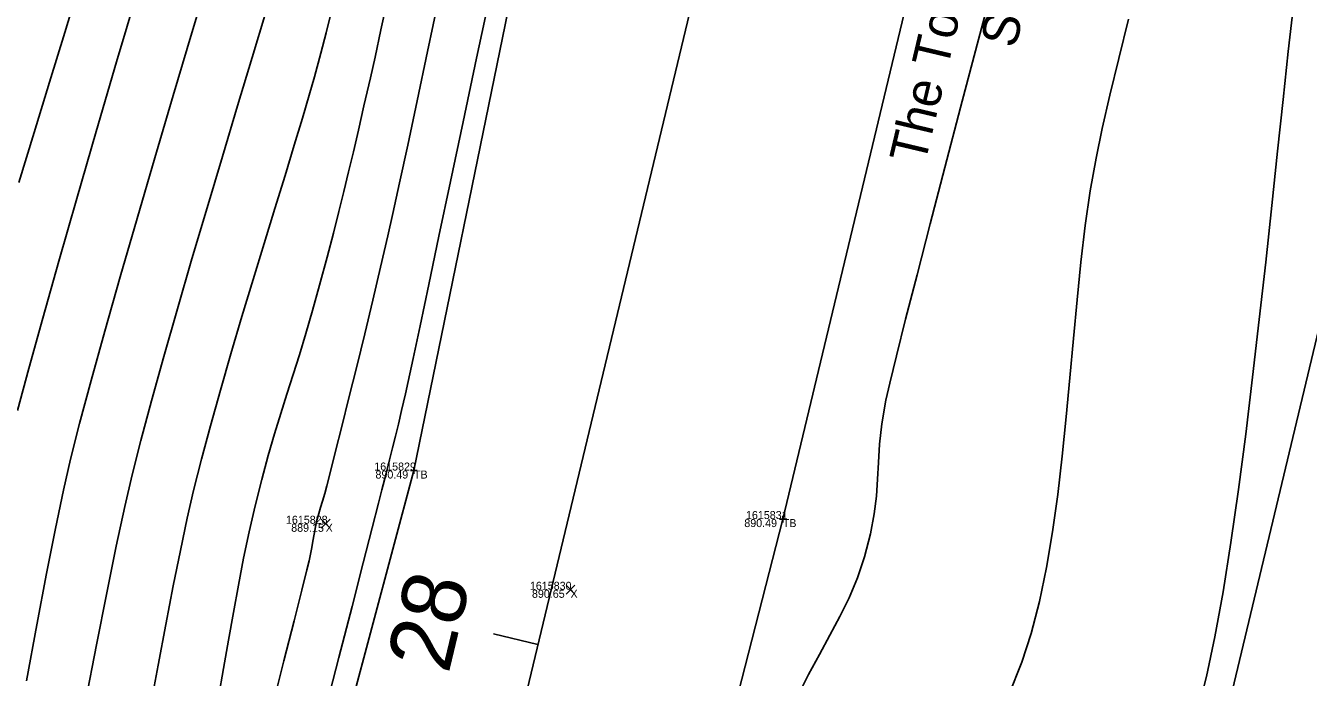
# Model space of a CAD drawing. Extents: x 1957117 to 1971063, y 701601 to 715861.
# Drawn here: x 1962995.6 to 1963051.7, y 704769.1 to 704797.6 of the extents above; entities that cross this region are included whole.
import ezdxf

# ---------------------------------------------------------------- set-up
doc = ezdxf.new("R2010")
doc.units = 0
for name, color, linetype in [('AP_X_Lights', 7, 'Continuous'), ('DT_X_Break_Line', 7, 'Continuous'), ('DT_X_Contour_Major', 7, 'Continuous'), ('DT_X_Contour_Minor', 7, 'Continuous'), ('GE_X_CL_20', 7, 'Continuous'), ('HY_X_Water_Edge', 7, 'Continuous'), ('PV_P_Drive', 7, 'Continuous'), ('PV_P_Shoulder', 7, 'Continuous'), ('RS_Raster1', 7, 'Continuous'), ('RW_X_Esmt_RR', 7, 'Continuous'), ('RW_X_Text', 7, 'Continuous'), ('SC_Scratch1', 7, 'Continuous'), ('SC_Shading5', 7, 'Continuous')]:
    doc.layers.add(name, color=color, linetype=linetype)

msp = doc.modelspace()

# ---------------------------------------------------------------- linework, layer by layer
at = {"layer": 'AP_X_Lights'}
for p, q in [((1963008.496, 704775.619), (1963008.884, 704776.009)), ((1963008.496, 704776.009), (1963008.884, 704775.619)), ((1963019.206, 704772.734), (1963019.594, 704773.124)), ((1963019.206, 704773.124), (1963019.594, 704772.734))]:
    msp.add_line(p, q, dxfattribs=at)
at = {"layer": 'DT_X_Break_Line'}
for points in [[(1962898.502, 704228.866), (1962909.862, 704285.214), (1962922.189, 704334.068), (1962935.173, 704382.087), (1962941.87, 704432.109), (1962957.87, 704479.084), (1962969.135, 704528.545), (1962980.039, 704577.268), (1962992.03, 704625.595), (1963002.128, 704674.596), (1963014.376, 704720.299), (1963028.69, 704776.02), (1963039.098, 704819.371), (1963047.66, 704863.952), (1963060.514, 704915.168), (1963074.044, 704961.959), (1963084.157, 705010.121), (1963093.862, 705036.7), (1963097.69, 705062.728), (1963110.134, 705110.941)], [(1963081.686, 705067.168), (1963070.617, 705018.992), (1963060.629, 704969.66), (1963044.793, 704921.859), (1963033.624, 704869.219), (1963022.038, 704824.561), (1963012.554, 704778.141), (1962998.858, 704727.004), (1962987.967, 704677.611), (1962975.675, 704626.305), (1962966.447, 704580.213), (1962950.262, 704533.092), (1962939.515, 704481.257), (1962926.044, 704436.037), (1962917.68, 704386.811), (1962906.11, 704337.415), (1962892.064, 704289.931), (1962881.011, 704234.451)]]:
    msp.add_lwpolyline(points, dxfattribs=at)
at = {"layer": 'DT_X_Contour_Major'}
for points in [[(1963003.635, 704799.956), (1963002.831, 704797.269), (1963002.019, 704794.539), (1963001.216, 704791.818), (1963000.439, 704789.159), (1962999.704, 704786.614), (1962999.029, 704784.237), (1962998.431, 704782.081), (1962997.926, 704780.197), (1962997.532, 704778.638), (1962997.225, 704777.29), (1962996.874, 704775.611), (1962996.483, 704773.637), (1962996.058, 704771.404), (1962995.601, 704768.948)], [(1963003.635, 704799.956), (1963002.831, 704797.269), (1963002.019, 704794.539), (1963001.216, 704791.818), (1963000.439, 704789.159), (1962999.704, 704786.614), (1962999.029, 704784.237), (1962998.431, 704782.081), (1962997.926, 704780.197), (1962997.532, 704778.638), (1962997.225, 704777.29), (1962996.874, 704775.611), (1962996.483, 704773.637), (1962996.058, 704771.404), (1962995.601, 704768.948)], [(1963015.91, 704799.085), (1963015.294, 704796.171), (1963014.705, 704793.385), (1963014.154, 704790.773), (1963013.649, 704788.385), (1963013.202, 704786.268), (1963012.821, 704784.472), (1963012.518, 704783.045), (1963012.301, 704782.036), (1963012.182, 704781.492), (1963012.015, 704780.769), (1963011.873, 704780.168), (1963011.745, 704779.642), (1963011.62, 704779.141), (1963011.488, 704778.616), (1963011.336, 704778.018), (1963011.154, 704777.298), (1963011.006, 704776.717), (1963010.728, 704775.634), (1963010.336, 704774.109), (1963009.844, 704772.2), (1963009.269, 704769.969), (1963008.626, 704767.475)], [(1963015.91, 704799.085), (1963015.294, 704796.171), (1963014.705, 704793.385), (1963014.154, 704790.773), (1963013.649, 704788.385), (1963013.202, 704786.268), (1963012.821, 704784.472), (1963012.518, 704783.045), (1963012.301, 704782.036), (1963012.182, 704781.492), (1963012.015, 704780.769), (1963011.873, 704780.168), (1963011.745, 704779.642), (1963011.62, 704779.141), (1963011.488, 704778.616), (1963011.336, 704778.018), (1963011.154, 704777.298), (1963011.006, 704776.717), (1963010.728, 704775.634), (1963010.336, 704774.109), (1963009.844, 704772.2), (1963009.269, 704769.969), (1963008.626, 704767.475)], [(1963037.938, 704799.58), (1963037.194, 704796.767), (1963036.47, 704794.016), (1963035.779, 704791.384), (1963035.138, 704788.927), (1963034.561, 704786.7), (1963034.064, 704784.76), (1963033.662, 704783.162), (1963033.37, 704781.962), (1963033.203, 704781.217), (1963033.027, 704780.18), (1963032.926, 704779.29), (1963032.871, 704778.499), (1963032.833, 704777.76), (1963032.782, 704777.026), (1963032.691, 704776.248), (1963032.53, 704775.38), (1963032.269, 704774.373), (1963031.956, 704773.445), (1963031.594, 704772.582), (1963031.19, 704771.757), (1963030.754, 704770.94), (1963030.294, 704770.105), (1963029.818, 704769.224), (1963029.336, 704768.268)], [(1963037.938, 704799.58), (1963037.194, 704796.767), (1963036.47, 704794.016), (1963035.779, 704791.384), (1963035.138, 704788.927), (1963034.561, 704786.7), (1963034.064, 704784.76), (1963033.662, 704783.162), (1963033.37, 704781.962), (1963033.203, 704781.217), (1963033.027, 704780.18), (1963032.926, 704779.29), (1963032.871, 704778.499), (1963032.833, 704777.76), (1963032.782, 704777.026), (1963032.691, 704776.248), (1963032.53, 704775.38), (1963032.269, 704774.373), (1963031.956, 704773.445), (1963031.594, 704772.582), (1963031.19, 704771.757), (1963030.754, 704770.94), (1963030.294, 704770.105), (1963029.818, 704769.224), (1963029.336, 704768.268)]]:
    msp.add_lwpolyline(points, dxfattribs=at)
at = {"layer": 'DT_X_Contour_Minor'}
for points in [[(1963046.847, 704767.666), (1963047.228, 704769.135), (1963047.596, 704770.873), (1963047.952, 704772.841), (1963048.294, 704774.999), (1963048.624, 704777.307), (1963048.941, 704779.727), (1963049.245, 704782.218), (1963049.536, 704784.741), (1963049.815, 704787.257), (1963050.081, 704789.726), (1963050.334, 704792.109), (1963050.574, 704794.366), (1963050.802, 704796.458), (1963051.017, 704798.345), (1963051.22, 704799.988), (1963051.41, 704801.347), (1963051.587, 704802.384), (1963051.859, 704803.69)], [(1963046.847, 704767.666), (1963047.228, 704769.135), (1963047.596, 704770.873), (1963047.952, 704772.841), (1963048.294, 704774.999), (1963048.624, 704777.307), (1963048.941, 704779.727), (1963049.245, 704782.218), (1963049.536, 704784.741), (1963049.815, 704787.257), (1963050.081, 704789.726), (1963050.334, 704792.109), (1963050.574, 704794.366), (1963050.802, 704796.458), (1963051.017, 704798.345), (1963051.22, 704799.988), (1963051.41, 704801.347), (1963051.587, 704802.384), (1963051.859, 704803.69)], [(1963000.469, 704799.137), (1962999.548, 704796.01), (1962998.655, 704792.957), (1962997.806, 704790.035), (1962997.02, 704787.299), (1962996.313, 704784.804), (1962995.703, 704782.606), (1962995.206, 704780.759)], [(1963000.469, 704799.137), (1962999.548, 704796.01), (1962998.655, 704792.957), (1962997.806, 704790.035), (1962997.02, 704787.299), (1962996.313, 704784.804), (1962995.703, 704782.606), (1962995.206, 704780.759)], [(1962997.92, 704799.412), (1962997.278, 704797.296), (1962996.611, 704795.12), (1962995.935, 704792.921), (1962995.264, 704790.735)], [(1962997.92, 704799.412), (1962997.278, 704797.296), (1962996.611, 704795.12), (1962995.935, 704792.921), (1962995.264, 704790.735)], [(1963011.423, 704798.869), (1963011.11, 704797.412), (1963010.85, 704796.213), (1963010.647, 704795.309), (1963010.366, 704794.082), (1963010.122, 704793.018), (1963009.902, 704792.07), (1963009.695, 704791.192), (1963009.488, 704790.338), (1963009.27, 704789.463), (1963009.029, 704788.52), (1963008.752, 704787.464), (1963008.428, 704786.249), (1963008.119, 704785.134), (1963007.824, 704784.129), (1963007.54, 704783.205), (1963007.264, 704782.334), (1963006.993, 704781.487), (1963006.724, 704780.634), (1963006.454, 704779.747), (1963006.179, 704778.798), (1963005.898, 704777.756), (1963005.606, 704776.595), (1963005.345, 704775.463), (1963005.103, 704774.309), (1963004.874, 704773.133), (1963004.654, 704771.937), (1963004.439, 704770.721), (1963004.224, 704769.486), (1963004.005, 704768.234)], [(1963011.423, 704798.869), (1963011.11, 704797.412), (1963010.85, 704796.213), (1963010.647, 704795.309), (1963010.366, 704794.082), (1963010.122, 704793.018), (1963009.902, 704792.07), (1963009.695, 704791.192), (1963009.488, 704790.338), (1963009.27, 704789.463), (1963009.029, 704788.52), (1963008.752, 704787.464), (1963008.428, 704786.249), (1963008.119, 704785.134), (1963007.824, 704784.129), (1963007.54, 704783.205), (1963007.264, 704782.334), (1963006.993, 704781.487), (1963006.724, 704780.634), (1963006.454, 704779.747), (1963006.179, 704778.798), (1963005.898, 704777.756), (1963005.606, 704776.595), (1963005.345, 704775.463), (1963005.103, 704774.309), (1963004.874, 704773.133), (1963004.654, 704771.937), (1963004.439, 704770.721), (1963004.224, 704769.486), (1963004.005, 704768.234)], [(1963013.642, 704798.802), (1963013.146, 704796.456), (1963012.689, 704794.297), (1963012.279, 704792.368), (1963011.924, 704790.713), (1963011.633, 704789.376), (1963011.415, 704788.4), (1963011.095, 704787.025), (1963010.753, 704785.583), (1963010.4, 704784.122), (1963010.048, 704782.685), (1963009.711, 704781.319), (1963009.399, 704780.069), (1963009.126, 704778.981), (1963008.903, 704778.1), (1963008.742, 704777.473), (1963008.657, 704777.143), (1963008.557, 704776.797), (1963008.472, 704776.53), (1963008.389, 704776.261), (1963008.297, 704775.913), (1963008.212, 704775.518), (1963008.144, 704775.13), (1963008.069, 704774.703), (1963007.965, 704774.191), (1963007.871, 704773.808), (1963007.647, 704772.919), (1963007.308, 704771.575), (1963006.865, 704769.826), (1963006.332, 704767.722)], [(1963013.642, 704798.802), (1963013.146, 704796.456), (1963012.689, 704794.297), (1963012.279, 704792.368), (1963011.924, 704790.713), (1963011.633, 704789.376), (1963011.415, 704788.4), (1963011.095, 704787.025), (1963010.753, 704785.583), (1963010.4, 704784.122), (1963010.048, 704782.685), (1963009.711, 704781.319), (1963009.399, 704780.069), (1963009.126, 704778.981), (1963008.903, 704778.1), (1963008.742, 704777.473), (1963008.657, 704777.143), (1963008.557, 704776.797), (1963008.472, 704776.53), (1963008.389, 704776.261), (1963008.297, 704775.913), (1963008.212, 704775.518), (1963008.144, 704775.13), (1963008.069, 704774.703), (1963007.965, 704774.191), (1963007.871, 704773.808), (1963007.647, 704772.919), (1963007.308, 704771.575), (1963006.865, 704769.826), (1963006.332, 704767.722)], [(1963006.081, 704798.185), (1963005.478, 704796.2), (1963004.836, 704794.081), (1963004.172, 704791.876), (1963003.502, 704789.631), (1963002.84, 704787.394), (1963002.203, 704785.21), (1963001.608, 704783.128), (1963001.068, 704781.193), (1963000.602, 704779.454), (1963000.223, 704777.957), (1962999.904, 704776.568), (1962999.533, 704774.833), (1962999.119, 704772.802), (1962998.668, 704770.525), (1962998.19, 704768.05)], [(1963006.081, 704798.185), (1963005.478, 704796.2), (1963004.836, 704794.081), (1963004.172, 704791.876), (1963003.502, 704789.631), (1963002.84, 704787.394), (1963002.203, 704785.21), (1963001.608, 704783.128), (1963001.068, 704781.193), (1963000.602, 704779.454), (1963000.223, 704777.957), (1962999.904, 704776.568), (1962999.533, 704774.833), (1962999.119, 704772.802), (1962998.668, 704770.525), (1962998.19, 704768.05)], [(1963008.903, 704798.05), (1963008.706, 704797.274), (1963008.476, 704796.393), (1963008.198, 704795.354), (1963007.972, 704794.546), (1963007.675, 704793.539), (1963007.318, 704792.36), (1963006.913, 704791.037), (1963006.471, 704789.599), (1963006.002, 704788.073), (1963005.518, 704786.487), (1963005.03, 704784.869), (1963004.549, 704783.247), (1963004.086, 704781.649), (1963003.651, 704780.102), (1963003.257, 704778.635), (1963002.914, 704777.276), (1963002.633, 704776.054), (1963002.334, 704774.653), (1963002.02, 704773.098), (1963001.694, 704771.415), (1963001.359, 704769.632), (1963001.016, 704767.773)], [(1963008.903, 704798.05), (1963008.706, 704797.274), (1963008.476, 704796.393), (1963008.198, 704795.354), (1963007.972, 704794.546), (1963007.675, 704793.539), (1963007.318, 704792.36), (1963006.913, 704791.037), (1963006.471, 704789.599), (1963006.002, 704788.073), (1963005.518, 704786.487), (1963005.03, 704784.869), (1963004.549, 704783.247), (1963004.086, 704781.649), (1963003.651, 704780.102), (1963003.257, 704778.635), (1963002.914, 704777.276), (1963002.633, 704776.054), (1963002.334, 704774.653), (1963002.02, 704773.098), (1963001.694, 704771.415), (1963001.359, 704769.632), (1963001.016, 704767.773)], [(1963038.583, 704768.344), (1963039.141, 704769.767), (1963039.558, 704771.02), (1963039.92, 704772.411), (1963040.229, 704773.899), (1963040.492, 704775.467), (1963040.717, 704777.099), (1963040.913, 704778.776), (1963041.087, 704780.482), (1963041.248, 704782.2), (1963041.404, 704783.913), (1963041.564, 704785.603), (1963041.734, 704787.254), (1963041.924, 704788.848), (1963042.142, 704790.369), (1963042.395, 704791.8), (1963042.666, 704793.089), (1963043, 704794.548), (1963043.387, 704796.151), (1963043.818, 704797.873)], [(1963038.583, 704768.344), (1963039.141, 704769.767), (1963039.558, 704771.02), (1963039.92, 704772.411), (1963040.229, 704773.899), (1963040.492, 704775.467), (1963040.717, 704777.099), (1963040.913, 704778.776), (1963041.087, 704780.482), (1963041.248, 704782.2), (1963041.404, 704783.913), (1963041.564, 704785.603), (1963041.734, 704787.254), (1963041.924, 704788.848), (1963042.142, 704790.369), (1963042.395, 704791.8), (1963042.666, 704793.089), (1963043, 704794.548), (1963043.387, 704796.151), (1963043.818, 704797.873)]]:
    msp.add_lwpolyline(points, dxfattribs=at)
at = {"layer": 'GE_X_CL_20'}
msp.add_line((1963017.978, 704770.536), (1963016.034, 704771.003), dxfattribs=at)
msp.add_lwpolyline([(1963418.3, 706437.397), (1962895.621, 704261.062)], dxfattribs=at)
at = {"layer": 'HY_X_Water_Edge'}
msp.add_spline([(1963191.723, 701994.048), (1963062.047, 702441.167), (1962863.491, 703169.356), (1962827.53, 703438.691), (1962823.213, 703537.412), (1962817.962, 703593.874), (1962817.97, 703697.316), (1962828.582, 703804.235), (1962836.461, 703844.734), (1962850.687, 703896.004), (1962867.251, 703938.846), (1962873.848, 703992.355), (1962884.135, 704091.371), (1962891.241, 704140.854), (1962897.382, 704180.529), (1962905.467, 704230.979), (1962943.949, 704328.022), (1962948.537, 704378.842), (1962964.114, 704426.264), (1963004.885, 704570.73), (1963042.054, 704716.522), (1963062.038, 704814.417), (1963072.171, 704860.237), (1963090.023, 704956.798), (1963107.066, 705031.783), (1963133.773, 705105.742), (1963148.685, 705206.74), (1963175.48, 705301.059), (1963191.635, 705353.417), (1963210.988, 705447.286), (1963219.532, 705497.27), (1963230.124, 705549.475), (1963251.052, 705591.159), (1963275.289, 705693.429), (1963292.982, 705784.032), (1963302.841, 705839.645), (1963335.126, 705936.766), (1963359.752, 706046.75), (1963389.133, 706177.299), (1963417.827, 706273.456), (1963475.868, 706451.902), (1963533.782, 706640.53), (1963553.86, 706696.984), (1963580.184, 706715.425), (1963609.172, 706718.73), (1963617.062, 706714.691), (1963619.447, 706694.678), (1963564.282, 706533.07), (1963531.853, 706395.229), (1963434.4, 706006.96), (1963354.09, 705679.186), (1963237.513, 705206.07), (1963167.369, 704892.962), (1963059.145, 704434.176), (1962907.914, 703908.742), (1962877.458, 703703.326), (1962898.357, 703412.121), (1962942.65, 703052.267), (1963048.963, 702674.866), (1963191.468, 702189.666), (1963245.396, 702019.832)], degree=3, dxfattribs=at)
at = {"layer": 'PV_P_Drive'}
for p, q in [((1963012.408, 704778.141), (1963012.7, 704778.141)), ((1963012.554, 704778.287), (1963012.554, 704777.995)), ((1963012.554, 704778.141), (1963012.554, 704778.141)), ((1963028.69, 704776.166), (1963028.69, 704775.874)), ((1963028.544, 704776.02), (1963028.836, 704776.02)), ((1963028.69, 704776.02), (1963028.69, 704776.02))]:
    msp.add_line(p, q, dxfattribs=at)
at = {"layer": 'RW_X_Esmt_RR'}
msp.add_line((1962924.791, 704254.057), (1963447.47, 706430.392), dxfattribs=at)
at = {"layer": 'SC_Shading5'}
for points in [[(1963026.912, 704294.121), (1963138.818, 704737.794), (1963251.679, 705213.963), (1963374.306, 705730.111), (1963454.783, 706045.593), (1963517.244, 706296.713), (1963562.763, 706479.256), (1963580.13, 706553.799), (1963589.678, 706586.994)], [(1963609.915, 706579.703), (1963587.283, 706499.153), (1963552.056, 706354.005), (1963480.911, 706069.234), (1963357.401, 705576.869), (1963272.751, 705226.931), (1963210.247, 704956.481), (1963044.97, 704288.881)]]:
    msp.add_spline(points, degree=3, dxfattribs=at)

# ---------------------------------------------------------------- texts
at = {"layer": 'GE_X_CL_20'}
msp.add_text('28', height=2.8, rotation=76.4953, dxfattribs=at).set_placement((1963014.061, 704769.214))
at = {"layer": 'PV_P_Shoulder'}
for s, p in [('890.49', (1963010.87, 704777.791)), ('889.15', (1963007.183, 704775.464)), ('890.49', (1963027.006, 704775.67)), ('890.65', (1963017.716, 704772.579))]:
    msp.add_text(s, height=0.35, dxfattribs=at).set_placement(p)
at = {"layer": 'RS_Raster1'}
for s, p in [('1615829', (1963010.818, 704778.141)), ('1615828', (1963006.954, 704775.814)), ('1615831', (1963027.078, 704776.02)), ('1615830', (1963017.626, 704772.929))]:
    msp.add_text(s, height=0.35, dxfattribs=at).set_placement(p)
at = {"layer": 'RW_X_Text'}
for s, p in [('The Toledo and Ohio Central Railway Company', (1963034.899, 704791.475)), ('Station 7400+00 to Station 7499+22', (1963038.87, 704796.555))]:
    msp.add_text(s, height=1.6, rotation=76.6865, dxfattribs=at).set_placement(p)
at = {"layer": 'SC_Scratch1'}
for s, p in [('TB', (1963012.554, 704777.791)), ('X', (1963008.69, 704775.464)), ('TB', (1963028.69, 704775.67)), ('X', (1963019.4, 704772.579))]:
    msp.add_text(s, height=0.35, dxfattribs=at).set_placement(p)

doc.saveas('drawing.dxf')
